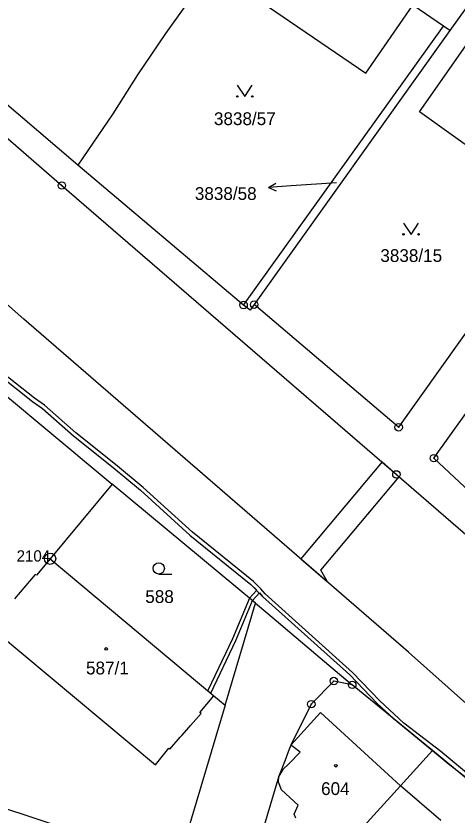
# Model space of a CAD drawing. Extents: x -644096 to -634268, y -1141430 to -1133463.
# Drawn here: x -640202.9 to -640144.3, y -1137901.6 to -1137795.3 of the extents above; entities that cross this region are included whole.
import ezdxf

# ---------------------------------------------------------------- set-up
doc = ezdxf.new("R2010")
doc.units = 0
for name, color, linetype in [('_CIVIL_CONSTRUCTION', 7, 'Continuous'), ('B_Hranice _3D', 7, 'Continuous'), ('M_Svah_Nasyp', 7, 'Continuous'), ('M_Svah_Zarez', 7, 'Continuous'), ('svrsek_osa_sjezdy', 7, 'Continuous'), ('svrsek_osa_VRT', 7, 'Continuous'), ('svrsek_popisy_VRT', 7, 'Continuous'), ('terminal_VRT', 7, 'Continuous')]:
    doc.layers.add(name, color=color, linetype=linetype)

msp = doc.modelspace()

# ---------------------------------------------------------------- linework, layer by layer
at = {"layer": '_CIVIL_CONSTRUCTION'}
for centre, radius in [((-640196.81, -1137817.88), 0.5), ((-640196.81, -1137817.88), 0.0303), ((-640172.64, -1137833.78), 0.5), ((-640172.64, -1137833.78), 0.0303), ((-640171.23, -1137833.73), 0.5), ((-640171.23, -1137833.73), 0.0303), ((-640152.02, -1137850.05), 0.5), ((-640152.02, -1137850.05), 0.0303), ((-640147.32, -1137854.15), 0.5), ((-640147.32, -1137854.15), 0.0303), ((-640152.31, -1137856.32), 0.5), ((-640152.31, -1137856.32), 0.0303), ((-640198.37, -1137867.53), 0.75), ((-640198.37, -1137867.53), 0.03), ((-640160.64, -1137883.81), 0.5), ((-640160.64, -1137883.81), 0.0303), ((-640158.19, -1137884.31), 0.5), ((-640158.19, -1137884.31), 0.0303), ((-640163.64, -1137886.88), 0.5), ((-640163.64, -1137886.88), 0.0303)]:
    msp.add_circle(centre, radius, dxfattribs=at)
at = {"layer": 'B_Hranice _3D'}
for points in [[(-640209.45, -1137839.71), (-640200.72, -1137846.6), (-640199.38, -1137847.53), (-640195.25, -1137851.18), (-640189.98, -1137855.4), (-640186.35, -1137858.43), (-640179.77, -1137864.39), (-640171.68, -1137870.96), (-640170.14, -1137872.56), (-640158.5, -1137882.99), (-640154.86, -1137886.79), (-640152.76, -1137888.74), (-640147.5, -1137893.03), (-640145.41, -1137894.77), (-640142.26, -1137897.28)], [(-640209.45, -1137839.71), (-640200.72, -1137846.6), (-640199.38, -1137847.53), (-640195.25, -1137851.18), (-640189.98, -1137855.4), (-640186.35, -1137858.43), (-640179.77, -1137864.39), (-640171.68, -1137870.96), (-640170.88, -1137871.71), (-640171.86, -1137872.79), (-640174.11, -1137878.2), (-640177.4, -1137885.07), (-640177, -1137885.4), (-640173.65, -1137878.4), (-640171.44, -1137873.07), (-640170.54, -1137872.08), (-640170.14, -1137872.56), (-640158.5, -1137882.99), (-640154.86, -1137886.79), (-640152.76, -1137888.74), (-640147.5, -1137893.03), (-640145.41, -1137894.77), (-640142.26, -1137897.28)], [(-640141.94, -1137896.9), (-640146.41, -1137893.17), (-640151.31, -1137889.41), (-640154.5, -1137886.45), (-640158.14, -1137882.65), (-640169.78, -1137872.22), (-640170.35, -1137871.53), (-640171.34, -1137870.58), (-640179.43, -1137864.01), (-640186.01, -1137858.05), (-640189.66, -1137855), (-640194.93, -1137850.78), (-640199.1, -1137847.11), (-640200.44, -1137846.18), (-640209.11, -1137839.35)], [(-640141.94, -1137896.9), (-640146.41, -1137893.17), (-640151.31, -1137889.41), (-640154.5, -1137886.45), (-640158.14, -1137882.65), (-640169.78, -1137872.22), (-640170.35, -1137871.53), (-640171.34, -1137870.58), (-640179.43, -1137864.01), (-640186.01, -1137858.05), (-640189.66, -1137855), (-640194.93, -1137850.78), (-640199.1, -1137847.11), (-640200.44, -1137846.18), (-640209.11, -1137839.35)]]:
    msp.add_lwpolyline(points, dxfattribs=at)
msp.add_lwpolyline([(-640154.23, -1137854.66), (-640165.02, -1137867.55), (-640161.48, -1137870.62), (-640162.38, -1137869.07), (-640151.96, -1137856.62)], close=True, dxfattribs=at)
at = {"layer": 'M_Svah_Nasyp'}
for p, q in [((-640198.37, -1137867.53), (-640200.19, -1137869.73)), ((-640200.35, -1137869.64), (-640203.09, -1137872.86)), ((-640200.19, -1137869.73), (-640200.35, -1137869.64)), ((-640206.1, -1137876.79), (-640184.34, -1137894.97)), ((-640178.45, -1137887.99), (-640176.58, -1137885.76)), ((-640178.3, -1137888.11), (-640178.45, -1137887.99)), ((-640166.36, -1137892.33), (-640162.41, -1137887.98)), ((-640162.41, -1137887.98), (-640151.79, -1137897.75)), ((-640179.69, -1137889.71), (-640178.3, -1137888.11)), ((-640180.84, -1137891.03), (-640179.89, -1137889.94)), ((-640179.89, -1137889.94), (-640179.69, -1137889.71)), ((-640181.06, -1137891.28), (-640180.84, -1137891.03)), ((-640182.43, -1137892.86), (-640181.06, -1137891.28)), ((-640184.34, -1137894.97), (-640182.59, -1137892.74)), ((-640182.59, -1137892.74), (-640182.43, -1137892.86)), ((-640165.12, -1137893.27), (-640166.64, -1137894.81)), ((-640166.06, -1137892.56), (-640166.36, -1137892.33)), ((-640165.12, -1137893.27), (-640166.06, -1137892.56)), ((-640166.64, -1137894.81), (-640167.4, -1137895.58)), ((-640168.01, -1137897.28), (-640167.93, -1137896.46)), ((-640167.4, -1137895.58), (-640167.93, -1137896.46)), ((-640167.6, -1137898.26), (-640168.01, -1137897.28)), ((-640165.39, -1137900.32), (-640167.6, -1137898.26)), ((-640146.42, -1137902.38), (-640151.79, -1137897.75)), ((-640165.92, -1137901.51), (-640165.39, -1137900.32)), ((-640165.7, -1137902.04), (-640165.92, -1137901.51))]:
    msp.add_line(p, q, dxfattribs=at)
at = {"layer": 'M_Svah_Zarez'}
for centre in [(-640190.92, -1137879.54), (-640160.36, -1137895.07)]:
    msp.add_circle(centre, 0.175, dxfattribs=at)
at = {"layer": 'svrsek_osa_sjezdy'}
msp.add_line((-640183.92, -1137869.57), (-640182.17, -1137869.57), dxfattribs=at)
for points in [[(-640173.48, -1137804.53), (-640172.48, -1137806.03), (-640171.48, -1137804.53)], [(-640151.37, -1137822.88), (-640150.37, -1137824.38), (-640149.37, -1137822.88)]]:
    msp.add_lwpolyline(points, dxfattribs=at)
for centre, radius in [((-640173.48, -1137806.03), 0.1), ((-640171.48, -1137806.03), 0.1), ((-640151.37, -1137824.38), 0.1), ((-640149.37, -1137824.38), 0.1), ((-640183.92, -1137868.82), 0.75)]:
    msp.add_circle(centre, radius, dxfattribs=at)
at = {"layer": 'svrsek_popisy_VRT'}
for p, q in [((-640169.32, -1137818.14), (-640168.36, -1137817.57)), ((-640160.26, -1137817.51), (-640166.33, -1137817.93)), ((-640166.33, -1137817.93), (-640169.32, -1137818.14)), ((-640169.32, -1137818.14), (-640168.29, -1137818.57))]:
    msp.add_line(p, q, dxfattribs=at)
at = {"layer": 'terminal_VRT'}
for p, q in [((-640146.07, -1137796.66), (-640150.14, -1137793.87)), ((-640142.95, -1137794.12), (-640145.19, -1137797.26)), ((-640194.7, -1137815.19), (-640217.98, -1137795.29)), ((-640172.64, -1137833.78), (-640146.07, -1137796.66)), ((-640145.19, -1137797.26), (-640171.23, -1137833.73)), ((-640145.19, -1137797.26), (-640146.07, -1137796.66)), ((-640172.64, -1137833.78), (-640194.7, -1137815.19)), ((-640171.07, -1137873.43), (-640190.12, -1137857.6)), ((-640175.1, -1137887), (-640171.07, -1137873.43)), ((-640147.5, -1137893.03), (-640158.19, -1137884.31)), ((-640176.58, -1137885.76), (-640175.1, -1137887)), ((-640175.1, -1137887), (-640181.44, -1137908.35))]:
    msp.add_line(p, q, dxfattribs=at)
for points in [[(-640047.49, -1137965.54), (-640052.53, -1137961.91), (-640058.39, -1137963.74), (-640142.98, -1137886.82), (-640150.7, -1137879.95), (-640201.85, -1137835.66), (-640224.08, -1137816.08), (-640264.87, -1137782.17), (-640269.07, -1137778.31), (-640271.13, -1137776.42)], [(-640170.41, -1137779.96), (-640183, -1137797.67), (-640186.74, -1137803.15), (-640190.03, -1137808.35), (-640194.7, -1137815.19)], [(-640165.18, -1137783.55), (-640171.41, -1137792.63), (-640156.38, -1137802.95), (-640150.14, -1137793.87)], [(-640229.96, -1137783.95), (-640231.48, -1137787.72), (-640196.81, -1137817.88), (-640152.31, -1137856.32), (-640124.71, -1137880.17), (-640107.63, -1137896.05), (-640083.69, -1137916.59), (-640047.7, -1137949.1)], [(-640149.23, -1137808.07), (-640142.8, -1137798.91), (-640125.56, -1137811.16), (-640132.1, -1137820.36), (-640149.23, -1137808.07)], [(-640122.24, -1137808.23), (-640152.02, -1137850.05), (-640171.23, -1137833.73)], [(-640137.81, -1137863.05), (-640147.32, -1137854.15), (-640125.19, -1137823.2)], [(-640171.23, -1137833.73), (-640171.75, -1137834.46), (-640172.64, -1137833.78)], [(-640205.15, -1137845.12), (-640191.16, -1137856.74), (-640190.12, -1137857.6)], [(-640190.12, -1137857.6), (-640198.37, -1137867.53), (-640176.58, -1137885.76)], [(-640171.07, -1137873.43), (-640169.43, -1137874.81), (-640161.29, -1137881.69), (-640158.19, -1137884.31)], [(-640158.19, -1137884.31), (-640160.64, -1137883.81), (-640163.64, -1137886.88), (-640166.36, -1137892.33), (-640166.7, -1137893.21), (-640167.12, -1137894.33), (-640167.93, -1137896.46), (-640172.24, -1137910.92)], [(-640151.9, -1137920.61), (-640152.36, -1137920.09), (-640157.01, -1137914.87), (-640157.97, -1137913.79), (-640158.26, -1137911.97), (-640159.01, -1137907.28), (-640156.76, -1137904.79), (-640157.55, -1137904.1), (-640151.79, -1137897.75), (-640147.5, -1137893.03)], [(-640136.32, -1137902.3), (-640139.55, -1137899.62), (-640141.16, -1137898.29), (-640147.5, -1137893.03)], [(-640181.44, -1137908.35), (-640187.46, -1137906.26), (-640192.71, -1137904.63), (-640212.73, -1137898.02)]]:
    msp.add_lwpolyline(points, dxfattribs=at)

# ---------------------------------------------------------------- texts
at = {"layer": '_CIVIL_CONSTRUCTION'}
msp.add_text('2104', height=1.5, dxfattribs=at).set_placement((-640202.82, -1137867.91))
at = {"layer": 'svrsek_osa_VRT'}
for s, p in [('3838/57', (-640176.58, -1137809.84)), ('3838/58', (-640179.12, -1137819.8)), ('3838/15', (-640154.45, -1137828.05)), ('588', (-640185.71, -1137873.42)), ('587/1', (-640193.59, -1137882.92)), ('604', (-640162.33, -1137898.97))]:
    msp.add_text(s, height=1.7, dxfattribs=at).set_placement(p)

doc.saveas('drawing.dxf')
